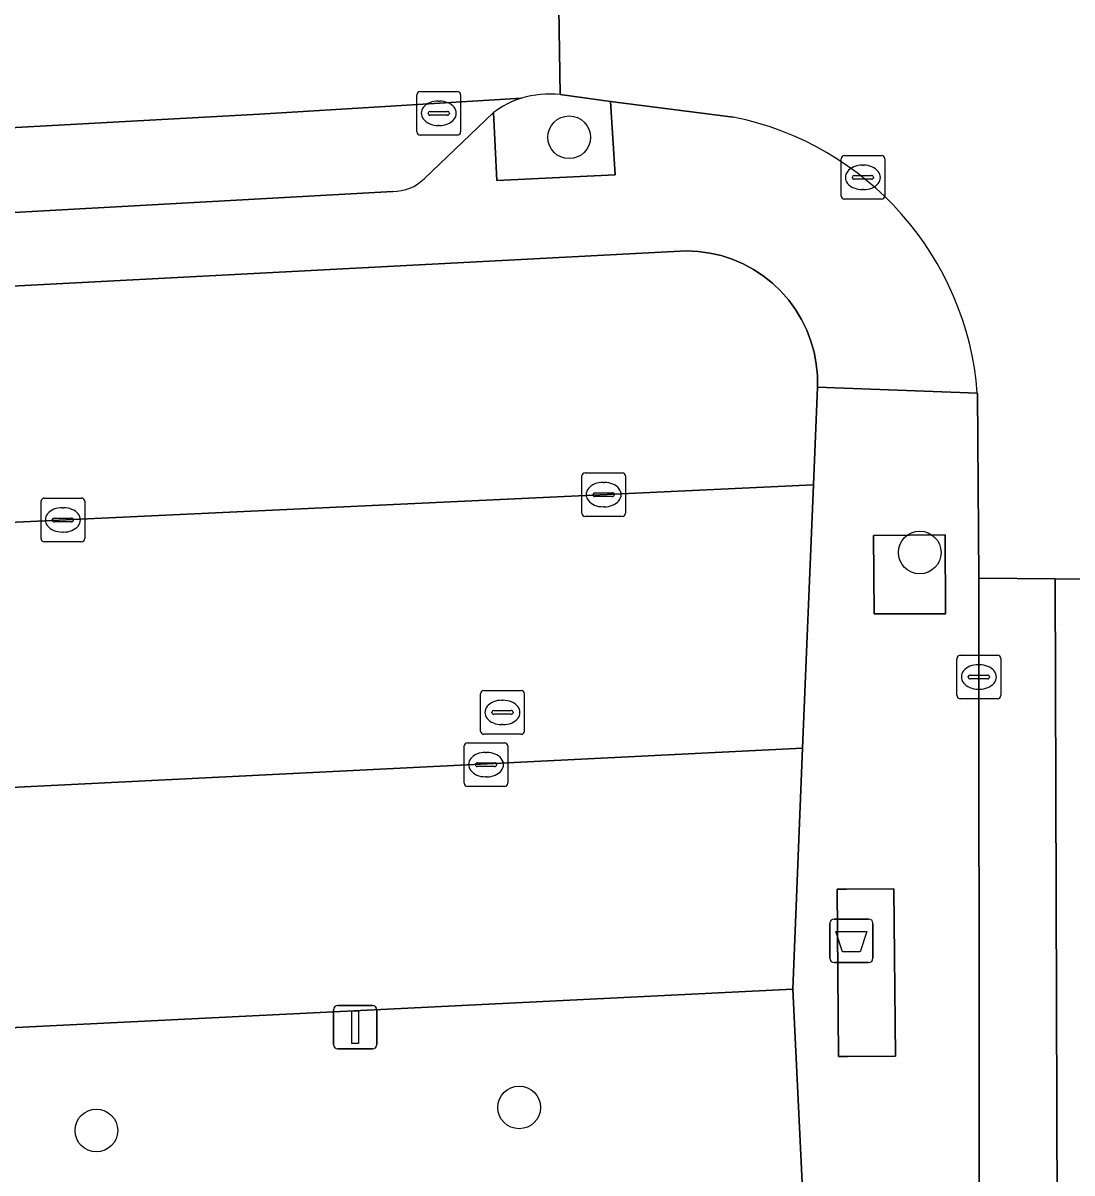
# Model space of a CAD drawing. Extents: x 161084 to 161928, y 385354 to 386522.
# Drawn here: x 161615.66 to 161639.69, y 385428.42 to 385454.78 of the extents above; entities that cross this region are included whole.
import ezdxf

# ---------------------------------------------------------------- set-up
doc = ezdxf.new("R2010")
doc.units = 0
for name, color, linetype in [('IMGEO_Afvalbak', 7, 'Continuous'), ('IMGEO_Boom', 7, 'Continuous'), ('IMGEO_Fietspad_gesloten', 7, 'Continuous'), ('IMGEO_Groenvoorziening', 7, 'Continuous'), ('IMGEO_Kolk', 7, 'Continuous'), ('IMGEO_Lichtmast', 7, 'Continuous'), ('IMGEO_Parkeervlak_open', 7, 'Continuous'), ('IMGEO_Rijbaan_lokaal_gesloten', 7, 'Continuous'), ('IMGEO_Rijbaan_lokaal_open', 7, 'Continuous'), ('IMGEO_Rioolput', 7, 'Continuous'), ('IMGEO_Voetpad_gesloten', 7, 'Continuous'), ('IMGEO_Voetpad_open', 7, 'Continuous')]:
    doc.layers.add(name, color=color, linetype=linetype)

msp = doc.modelspace()

# ---------------------------------------------------------------- linework, layer by layer
at = {"layer": 'IMGEO_Afvalbak'}
for p, q in [((161634.136, 385433.341), (161634.136, 385434.141)), ((161634.136, 385434.141), (161634.136, 385433.341)), ((161634.236, 385434.241), (161635.026, 385434.241)), ((161635.026, 385434.241), (161634.236, 385434.241)), ((161635.126, 385434.141), (161635.126, 385433.341)), ((161635.126, 385433.341), (161635.126, 385434.141)), ((161635.026, 385433.241), (161634.236, 385433.241)), ((161634.236, 385433.241), (161635.026, 385433.241))]:
    msp.add_line(p, q, dxfattribs=at)
msp.add_lwpolyline([(161634.279, 385433.955), (161634.983, 385433.955), (161634.834, 385433.485), (161634.428, 385433.485), (161634.279, 385433.955)], dxfattribs=at)
for centre, start, end in [((161634.236, 385434.141), 90, 180), ((161634.236, 385434.141), 90, 180), ((161635.026, 385434.141), 0, 90), ((161635.026, 385434.141), 360, 90), ((161634.236, 385433.341), 180, 270), ((161634.236, 385433.341), 180, 270), ((161635.026, 385433.341), 270, 0), ((161635.026, 385433.341), 270, 0)]:
    msp.add_arc(centre, 0.1, start, end, dxfattribs=at)
at = {"layer": 'IMGEO_Boom'}
for centre in [(161628.166, 385452.156), (161636.197, 385442.642), (161627.023, 385429.923), (161617.337, 385429.393)]:
    msp.add_circle(centre, 0.489, dxfattribs=at)
at = {"layer": 'IMGEO_Fietspad_gesloten'}
msp.add_lwpolyline([(161639.401, 385399.233), (161639.382, 385415.385), (161639.301, 385442.036), (161637.549, 385442.052), (161637.552, 385439.789), (161637.567, 385422.343), (161637.56, 385421.972), (161637.573, 385420.761), (161637.587, 385407.832), (161637.6, 385405.961), (161637.589, 385404.787), (161637.604, 385404.614), (161637.675, 385390.494), (161637.685, 385389.679), (161637.663, 385386.668)], dxfattribs=at)
at = {"layer": 'IMGEO_Groenvoorziening'}
for points in [[(161629.113, 385452.976), (161627.96, 385453.134)], [(161626.431, 385452.721), (161626.511, 385451.163), (161629.221, 385451.295), (161629.113, 385452.976)]]:
    msp.add_lwpolyline(points, dxfattribs=at)
msp.add_lwpolyline([(161635.14, 385443.034), (161635.15, 385441.234), (161636.784, 385441.233), (161636.779, 385443.043)], close=True, dxfattribs=at)
for centre, radius, start, end in [((161627.712, 385451.001), 2.147, 83.3714, 107.3203), ((161627.724, 385450.995), 2.157, 107.5706, 126.8374)]:
    msp.add_arc(centre, radius, start, end, dxfattribs=at)
at = {"layer": 'IMGEO_Kolk'}
for p, q in [((161624.68, 385452.281), (161624.68, 385453.133)), ((161624.755, 385453.207), (161625.607, 385453.207)), ((161625.681, 385453.133), (161625.681, 385452.281)), ((161625.168, 385452.987), (161625.193, 385452.987)), ((161624.939, 385452.701), (161624.939, 385452.713)), ((161625.377, 385452.664), (161624.979, 385452.664)), ((161624.982, 385452.75), (161625.38, 385452.75)), ((161625.423, 385452.713), (161625.423, 385452.701)), ((161625.191, 385452.427), (161625.166, 385452.427)), ((161625.607, 385452.207), (161624.755, 385452.207)), ((161634.395, 385450.811), (161634.395, 385451.663)), ((161634.47, 385451.737), (161635.322, 385451.737)), ((161634.883, 385451.517), (161634.908, 385451.517)), ((161635.396, 385451.663), (161635.396, 385450.811)), ((161634.654, 385451.231), (161634.654, 385451.243)), ((161634.697, 385451.28), (161635.095, 385451.28)), ((161635.138, 385451.243), (161635.138, 385451.231)), ((161635.092, 385451.194), (161634.694, 385451.194)), ((161635.322, 385450.737), (161634.47, 385450.737)), ((161634.906, 385450.957), (161634.881, 385450.957)), ((161628.457, 385443.542), (161628.457, 385444.394)), ((161628.532, 385444.468), (161629.384, 385444.468)), ((161629.458, 385444.394), (161629.458, 385443.542)), ((161628.945, 385444.248), (161628.97, 385444.248)), ((161616.144, 385443.888), (161616.996, 385443.888)), ((161628.716, 385443.962), (161628.716, 385443.974)), ((161629.154, 385443.925), (161628.756, 385443.925)), ((161628.759, 385444.011), (161629.157, 385444.011)), ((161629.2, 385443.974), (161629.2, 385443.962)), ((161616.069, 385442.962), (161616.069, 385443.814)), ((161616.557, 385443.668), (161616.582, 385443.668)), ((161617.07, 385443.814), (161617.07, 385442.962)), ((161628.968, 385443.688), (161628.943, 385443.688)), ((161616.328, 385443.382), (161616.328, 385443.394)), ((161616.766, 385443.345), (161616.368, 385443.345)), ((161616.371, 385443.431), (161616.769, 385443.431)), ((161616.812, 385443.394), (161616.812, 385443.382)), ((161629.384, 385443.468), (161628.532, 385443.468)), ((161616.58, 385443.108), (161616.555, 385443.108)), ((161616.996, 385442.888), (161616.144, 385442.888)), ((161637.051, 385439.363), (161637.051, 385440.215)), ((161637.126, 385440.289), (161637.978, 385440.289)), ((161638.052, 385440.215), (161638.052, 385439.363)), ((161637.539, 385440.069), (161637.564, 385440.069)), ((161637.31, 385439.783), (161637.31, 385439.795)), ((161637.748, 385439.746), (161637.35, 385439.746)), ((161637.353, 385439.832), (161637.751, 385439.832)), ((161637.794, 385439.795), (161637.794, 385439.783)), ((161637.562, 385439.509), (161637.537, 385439.509)), ((161637.978, 385439.289), (161637.126, 385439.289)), ((161625.763, 385437.354), (161625.763, 385438.206)), ((161625.838, 385438.28), (161626.69, 385438.28)), ((161626.251, 385438.06), (161626.276, 385438.06)), ((161626.764, 385438.206), (161626.764, 385437.354)), ((161626.022, 385437.774), (161626.022, 385437.786)), ((161626.065, 385437.823), (161626.463, 385437.823)), ((161626.506, 385437.786), (161626.506, 385437.774)), ((161626.46, 385437.737), (161626.062, 385437.737)), ((161626.69, 385437.28), (161625.838, 385437.28)), ((161626.274, 385437.5), (161626.249, 385437.5))]:
    msp.add_line(p, q, dxfattribs=at)
for points in [[(161624.68, 385452.281), (161624.68, 385453.133)], [(161624.755, 385453.207), (161625.607, 385453.207)], [(161625.681, 385453.133), (161625.681, 385452.281)], [(161625.607, 385452.207), (161624.755, 385452.207)], [(161634.395, 385450.811), (161634.395, 385451.663)], [(161634.47, 385451.737), (161635.322, 385451.737)], [(161635.396, 385451.663), (161635.396, 385450.811)], [(161635.322, 385450.737), (161634.47, 385450.737)], [(161628.457, 385443.542), (161628.457, 385444.394)], [(161628.532, 385444.468), (161629.384, 385444.468)], [(161629.458, 385444.394), (161629.458, 385443.542)], [(161616.144, 385443.888), (161616.996, 385443.888)], [(161616.069, 385442.962), (161616.069, 385443.814)], [(161617.07, 385443.814), (161617.07, 385442.962)], [(161629.384, 385443.468), (161628.532, 385443.468)], [(161616.996, 385442.888), (161616.144, 385442.888)], [(161637.051, 385439.363), (161637.051, 385440.215)], [(161637.126, 385440.289), (161637.978, 385440.289)], [(161638.052, 385440.215), (161638.052, 385439.363)], [(161637.978, 385439.289), (161637.126, 385439.289)], [(161625.763, 385437.354), (161625.763, 385438.206)], [(161625.838, 385438.28), (161626.69, 385438.28)], [(161626.764, 385438.206), (161626.764, 385437.354)], [(161626.69, 385437.28), (161625.838, 385437.28)]]:
    msp.add_lwpolyline(points, dxfattribs=at)
for centre, radius, start, end in [((161624.757, 385453.131), 0.0765, 91.552, 178.448), ((161624.757, 385453.131), 0.0765, 91.552, 178.448), ((161625.605, 385453.131), 0.0765, 1.552, 88.448), ((161625.605, 385453.131), 0.0765, 1.552, 88.448), ((161624.979, 385452.71), 0.0403, 85.8775, 175.7526), ((161624.976, 385452.7), 0.0366, 178.938, 274.7102), ((161625.38, 385452.707), 0.043, 264.8664, 352.4533), ((161625.384, 385452.712), 0.0386, 1.7309, 96.639), ((161624.757, 385452.283), 0.0765, 181.552, 268.448), ((161624.757, 385452.283), 0.0765, 181.552, 268.448), ((161625.605, 385452.283), 0.0765, 271.552, 358.448), ((161625.605, 385452.283), 0.0765, 271.552, 358.448), ((161634.472, 385451.661), 0.0765, 91.552, 178.448), ((161634.472, 385451.661), 0.0765, 91.552, 178.448), ((161635.32, 385451.661), 0.0765, 1.552, 88.448), ((161635.32, 385451.661), 0.0765, 1.552, 88.448), ((161634.694, 385451.24), 0.0403, 85.8775, 175.7526), ((161634.691, 385451.23), 0.0366, 178.938, 274.7102), ((161635.095, 385451.237), 0.043, 264.8664, 352.4533), ((161635.099, 385451.242), 0.0386, 1.7309, 96.639), ((161634.472, 385450.813), 0.0765, 181.552, 268.448), ((161634.472, 385450.813), 0.0765, 181.552, 268.448), ((161635.32, 385450.813), 0.0765, 271.552, 358.448), ((161635.32, 385450.813), 0.0765, 271.552, 358.448), ((161628.534, 385444.392), 0.0765, 91.552, 178.448), ((161628.534, 385444.392), 0.0765, 91.552, 178.448), ((161629.382, 385444.392), 0.0765, 1.552, 88.448), ((161629.382, 385444.392), 0.0765, 1.552, 88.448), ((161616.146, 385443.812), 0.0765, 91.552, 178.448), ((161616.146, 385443.812), 0.0765, 91.552, 178.448), ((161616.994, 385443.812), 0.0765, 1.552, 88.448), ((161616.994, 385443.812), 0.0765, 1.552, 88.448), ((161628.756, 385443.971), 0.0403, 85.8775, 175.7526), ((161628.753, 385443.961), 0.0366, 178.938, 274.7102), ((161629.157, 385443.968), 0.043, 264.8664, 352.4533), ((161629.161, 385443.973), 0.0386, 1.7309, 96.639), ((161616.368, 385443.391), 0.0403, 85.8775, 175.7526), ((161616.365, 385443.381), 0.0366, 178.938, 274.7102), ((161616.769, 385443.388), 0.043, 264.8664, 352.4533), ((161616.773, 385443.393), 0.0386, 1.7309, 96.639), ((161628.534, 385443.544), 0.0765, 181.552, 268.448), ((161628.534, 385443.544), 0.0765, 181.552, 268.448), ((161629.382, 385443.544), 0.0765, 271.552, 358.448), ((161629.382, 385443.544), 0.0765, 271.552, 358.448), ((161616.146, 385442.964), 0.0765, 181.552, 268.448), ((161616.146, 385442.964), 0.0765, 181.552, 268.448), ((161616.994, 385442.964), 0.0765, 271.552, 358.448), ((161616.994, 385442.964), 0.0765, 271.552, 358.448), ((161637.128, 385440.213), 0.0765, 91.552, 178.448), ((161637.128, 385440.213), 0.0765, 91.552, 178.448), ((161637.976, 385440.213), 0.0765, 1.552, 88.448), ((161637.976, 385440.213), 0.0765, 1.552, 88.448), ((161637.35, 385439.792), 0.0403, 85.8775, 175.7526), ((161637.347, 385439.782), 0.0366, 178.938, 274.7102), ((161637.751, 385439.789), 0.043, 264.8664, 352.4533), ((161637.755, 385439.794), 0.0386, 1.7309, 96.639), ((161637.128, 385439.365), 0.0765, 181.552, 268.448), ((161637.128, 385439.365), 0.0765, 181.552, 268.448), ((161637.976, 385439.365), 0.0765, 271.552, 358.448), ((161637.976, 385439.365), 0.0765, 271.552, 358.448), ((161625.84, 385438.204), 0.0765, 91.552, 178.448), ((161625.84, 385438.204), 0.0765, 91.552, 178.448), ((161626.688, 385438.204), 0.0765, 1.552, 88.448), ((161626.688, 385438.204), 0.0765, 1.552, 88.448), ((161626.062, 385437.783), 0.0403, 85.8775, 175.7526), ((161626.467, 385437.785), 0.0386, 1.7309, 96.639), ((161626.059, 385437.773), 0.0366, 178.938, 274.7102), ((161626.463, 385437.78), 0.043, 264.8664, 352.4533), ((161625.84, 385437.356), 0.0765, 181.552, 268.448), ((161625.84, 385437.356), 0.0765, 181.552, 268.448), ((161626.688, 385437.356), 0.0765, 271.552, 358.448), ((161626.688, 385437.356), 0.0765, 271.552, 358.448)]:
    msp.add_arc(centre, radius, start, end, dxfattribs=at)
for centre, major_axis, ratio, start_param, end_param in [((161625.167, 385452.707), (-0.387, 0.002), 0.722429, 4.712389, 7.853982), ((161625.192, 385452.707), (-0.39, 0.002), 0.717154, 1.570796, 4.712389), ((161634.882, 385451.237), (-0.387, 0.002), 0.722429, 4.712389, 7.853982), ((161634.907, 385451.237), (-0.39, 0.002), 0.717154, 1.570796, 4.712389), ((161628.944, 385443.968), (-0.387, 0.002), 0.722429, 4.712389, 7.853982), ((161628.969, 385443.968), (-0.39, 0.002), 0.717154, 1.570796, 4.712389), ((161616.556, 385443.388), (-0.387, 0.002), 0.722429, 4.712389, 7.853982), ((161616.581, 385443.388), (-0.39, 0.002), 0.717154, 1.570796, 4.712389), ((161637.538, 385439.789), (-0.387, 0.002), 0.722429, 4.712389, 7.853982), ((161637.563, 385439.789), (-0.39, 0.002), 0.717154, 1.570796, 4.712389), ((161626.25, 385437.78), (-0.387, 0.002), 0.722429, 4.712389, 7.853982), ((161626.275, 385437.78), (-0.39, 0.002), 0.717154, 1.570796, 4.712389)]:
    msp.add_ellipse(centre, major_axis=major_axis, ratio=ratio, start_param=start_param, end_param=end_param, dxfattribs=at)
at = {"layer": 'IMGEO_Lichtmast'}
for p, q in [((161622.871, 385432.262), (161623.661, 385432.262)), ((161623.661, 385432.262), (161622.871, 385432.262)), ((161622.771, 385431.362), (161622.771, 385432.162)), ((161622.771, 385432.162), (161622.771, 385431.362)), ((161623.761, 385432.162), (161623.761, 385431.362)), ((161623.761, 385431.362), (161623.761, 385432.162)), ((161623.661, 385431.262), (161622.871, 385431.262)), ((161622.871, 385431.262), (161623.661, 385431.262))]:
    msp.add_line(p, q, dxfattribs=at)
msp.add_lwpolyline([(161623.191, 385432.137), (161623.341, 385432.137), (161623.341, 385431.387), (161623.191, 385431.387), (161623.191, 385432.137)], dxfattribs=at)
for centre, start, end in [((161622.871, 385432.162), 90, 180), ((161622.871, 385432.162), 90, 180), ((161623.661, 385432.162), 0, 90), ((161623.661, 385432.162), 360, 90), ((161622.871, 385431.362), 180, 270), ((161622.871, 385431.362), 180, 270), ((161623.661, 385431.362), 270, 0), ((161623.661, 385431.362), 270, 0)]:
    msp.add_arc(centre, 0.1, start, end, dxfattribs=at)
at = {"layer": 'IMGEO_Parkeervlak_open'}
for points in [[(161627.073, 385453.051), (161621.071, 385452.684), (161610.736, 385452.125), (161599.975, 385451.578)], [(161624.848, 385451.207), (161626.431, 385452.721)], [(161603.053, 385449.759), (161607.399, 385450.003), (161613.095, 385450.3), (161624.129, 385450.918)]]:
    msp.add_lwpolyline(points, dxfattribs=at)
for points in [[(161633.763, 385444.192), (161633.855, 385446.428), (161633.854, 385446.697), (161633.828, 385446.964), (161633.779, 385447.229), (161633.706, 385447.487), (161633.611, 385447.738), (161633.493, 385447.98), (161633.354, 385448.21), (161633.196, 385448.427), (161633.018, 385448.629), (161632.823, 385448.814), (161632.613, 385448.981), (161632.388, 385449.129), (161632.151, 385449.256), (161631.904, 385449.361), (161631.648, 385449.444), (161631.386, 385449.503), (161631.12, 385449.539), (161630.851, 385449.551), (161630.709, 385449.548), (161596.015, 385447.728), (161596.409, 385442.237), (161614.847, 385443.306)], [(161633.515, 385438.155), (161590.642, 385436.026), (161590.893, 385430.537), (161633.288, 385432.635)]]:
    msp.add_lwpolyline(points, close=True, dxfattribs=at)
for centre, radius, start, end in [((161627.724, 385450.995), 2.157, 107.5706, 126.8374), ((161624.139, 385451.932), 1.014, 269.4257, 314.3694)]:
    msp.add_arc(centre, radius, start, end, dxfattribs=at)
at = {"layer": 'IMGEO_Rijbaan_lokaal_gesloten'}
msp.add_lwpolyline([(161644.095, 385420.617), (161642.23, 385420.626), (161642.051, 385442.009), (161639.301, 385442.036), (161639.382, 385415.385), (161639.401, 385399.233), (161639.539, 385386.001), (161639.576, 385382.414), (161643.366, 385382.613)], dxfattribs=at)
at = {"layer": 'IMGEO_Rijbaan_lokaal_open'}
for points in [[(161634.268, 385458.983), (161633.285, 385458.808), (161631.611, 385458.572), (161627.885, 385458.087), (161627.96, 385453.134), (161629.113, 385452.976), (161631.927, 385452.619)], [(161627.96, 385453.134), (161627.885, 385458.087)], [(161575.16, 385450.312), (161579.076, 385450.523), (161584.641, 385450.807), (161584.974, 385450.824), (161589.014, 385451.027), (161597.136, 385451.436), (161599.975, 385451.578), (161610.736, 385452.125), (161621.071, 385452.684), (161627.073, 385453.051)], [(161637.517, 385446.293), (161637.549, 385442.052), (161639.301, 385442.036), (161642.051, 385442.009), (161643.92, 385441.991), (161644.06, 385445.586)]]:
    msp.add_lwpolyline(points, dxfattribs=at)
msp.add_lwpolyline([(161633.763, 385444.192), (161614.847, 385443.306), (161596.409, 385442.237), (161596.015, 385447.728), (161590.117, 385447.516), (161590.642, 385436.026), (161633.515, 385438.155)], close=True, dxfattribs=at)
for centre, radius, start, end in [((161627.712, 385451.001), 2.147, 83.3714, 107.3203), ((161630.541, 385445.762), 6.996, 4.3562, 78.575)]:
    msp.add_arc(centre, radius, start, end, dxfattribs=at)
at = {"layer": 'IMGEO_Rioolput'}
for p, q in [((161626.139, 385438.549), (161626.139, 385439.401)), ((161626.214, 385439.475), (161627.066, 385439.475)), ((161627.14, 385439.401), (161627.14, 385438.549)), ((161626.627, 385439.255), (161626.652, 385439.255)), ((161626.398, 385438.969), (161626.398, 385438.981)), ((161626.836, 385438.932), (161626.438, 385438.932)), ((161626.441, 385439.018), (161626.839, 385439.018)), ((161626.882, 385438.981), (161626.882, 385438.969)), ((161626.65, 385438.695), (161626.625, 385438.695)), ((161627.066, 385438.475), (161626.214, 385438.475))]:
    msp.add_line(p, q, dxfattribs=at)
for points in [[(161626.139, 385438.549), (161626.139, 385439.401)], [(161626.214, 385439.475), (161627.066, 385439.475)], [(161627.14, 385439.401), (161627.14, 385438.549)], [(161627.066, 385438.475), (161626.214, 385438.475)]]:
    msp.add_lwpolyline(points, dxfattribs=at)
for centre, radius, start, end in [((161626.216, 385439.399), 0.0765, 91.552, 178.448), ((161626.216, 385439.399), 0.0765, 91.552, 178.448), ((161627.064, 385439.399), 0.0765, 1.552, 88.448), ((161627.064, 385439.399), 0.0765, 1.552, 88.448), ((161626.438, 385438.978), 0.0403, 85.8775, 175.7526), ((161626.435, 385438.968), 0.0366, 178.938, 274.7102), ((161626.839, 385438.975), 0.043, 264.8664, 352.4533), ((161626.843, 385438.98), 0.0386, 1.7309, 96.639), ((161626.216, 385438.551), 0.0765, 181.552, 268.448), ((161626.216, 385438.551), 0.0765, 181.552, 268.448), ((161627.064, 385438.551), 0.0765, 271.552, 358.448), ((161627.064, 385438.551), 0.0765, 271.552, 358.448)]:
    msp.add_arc(centre, radius, start, end, dxfattribs=at)
for centre, major_axis, ratio, start_param, end_param in [((161626.626, 385438.975), (-0.387, 0.002), 0.722429, 4.712389, 7.853982), ((161626.651, 385438.975), (-0.39, 0.002), 0.717154, 1.570796, 4.712389)]:
    msp.add_ellipse(centre, major_axis=major_axis, ratio=ratio, start_param=start_param, end_param=end_param, dxfattribs=at)
at = {"layer": 'IMGEO_Voetpad_gesloten'}
msp.add_lwpolyline([(161635.605, 385434.93), (161634.522, 385434.928), (161634.303, 385434.928), (161634.34, 385431.092), (161634.54, 385431.092), (161635.643, 385431.094)], close=True, dxfattribs=at)
at = {"layer": 'IMGEO_Voetpad_open'}
for points in [[(161631.927, 385452.619), (161629.113, 385452.976), (161629.221, 385451.295), (161626.511, 385451.163), (161626.431, 385452.721), (161624.848, 385451.207)], [(161624.129, 385450.918), (161613.095, 385450.3), (161607.399, 385450.003), (161603.053, 385449.759)], [(161596.015, 385447.728), (161630.709, 385449.548), (161630.851, 385449.551), (161631.12, 385449.539), (161631.386, 385449.503), (161631.648, 385449.444), (161631.904, 385449.361), (161632.151, 385449.256), (161632.388, 385449.129), (161632.613, 385448.981), (161632.823, 385448.814), (161633.018, 385448.629), (161633.196, 385448.427), (161633.354, 385448.21), (161633.493, 385447.98), (161633.611, 385447.738), (161633.706, 385447.487), (161633.779, 385447.229), (161633.828, 385446.964), (161633.854, 385446.697), (161633.855, 385446.428), (161637.517, 385446.293)], [(161637.552, 385439.789), (161637.549, 385442.052), (161637.517, 385446.293), (161633.855, 385446.428), (161633.763, 385444.192), (161633.515, 385438.155), (161633.288, 385432.635), (161633.689, 385424.4), (161634.672, 385404.896), (161616.542, 385392.668), (161619.908, 385391.627)], [(161637.604, 385404.614), (161637.589, 385404.787), (161637.6, 385405.961), (161637.587, 385407.832), (161637.573, 385420.761), (161637.56, 385421.972), (161637.567, 385422.343), (161637.552, 385439.789)], [(161633.689, 385424.4), (161633.288, 385432.635), (161590.893, 385430.537)]]:
    msp.add_lwpolyline(points, dxfattribs=at)
for points in [[(161635.15, 385441.234), (161635.14, 385443.034), (161636.779, 385443.043), (161636.784, 385441.233)], [(161635.643, 385431.094), (161634.54, 385431.092), (161634.34, 385431.092), (161634.303, 385434.928), (161634.522, 385434.928), (161635.605, 385434.93)]]:
    msp.add_lwpolyline(points, close=True, dxfattribs=at)
for centre, radius, start, end in [((161630.541, 385445.762), 6.996, 4.3562, 78.575), ((161624.139, 385451.932), 1.014, 269.4257, 314.3694)]:
    msp.add_arc(centre, radius, start, end, dxfattribs=at)

doc.saveas('drawing.dxf')
